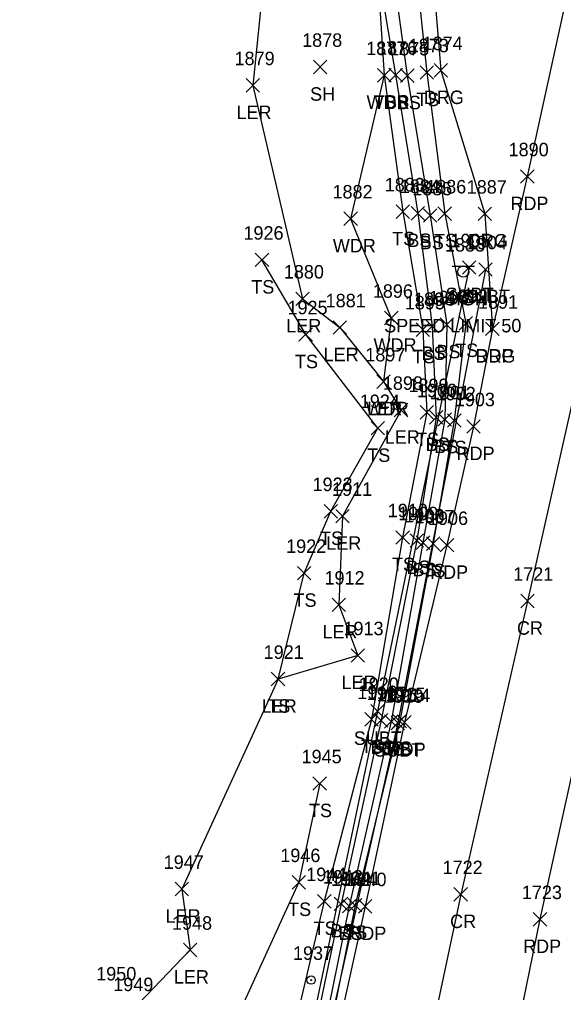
# Model space of a CAD drawing. Extents: x 1678863 to 1683592, y 407783 to 418211.
# Drawn here: x 1681101.9 to 1681182.6, y 416855.6 to 417000 of the extents above; entities that cross this region are included whole.
import ezdxf

# ---------------------------------------------------------------- set-up
doc = ezdxf.new("R2010")
doc.units = 0
for name, color, linetype in [('L_A', 7, 'Continuous'), ('L_I', 7, 'Continuous'), ('L_TIC', 7, 'Continuous'), ('LARO', 7, 'Continuous'), ('LAWA', 7, 'Continuous'), ('LELB', 7, 'Continuous'), ('P_A', 7, 'Continuous'), ('P_I', 7, 'Continuous'), ('P_TIC', 7, 'Continuous'), ('PET', 7, 'Continuous'), ('PRC', 7, 'Continuous'), ('R_A', 7, 'Continuous'), ('R_I', 7, 'Continuous'), ('R_TIC', 7, 'Continuous'), ('RDG', 7, 'Continuous'), ('S_A', 7, 'Continuous'), ('S_C', 7, 'Continuous'), ('S_I', 7, 'Continuous'), ('SSGN', 7, 'Continuous'), ('U_A', 7, 'Continuous'), ('U_I', 7, 'Continuous'), ('U_TIC', 7, 'Continuous'), ('UPGW', 7, 'Continuous'), ('UT', 7, 'Continuous')]:
    doc.layers.add(name, color=color, linetype=linetype)

msp = doc.modelspace()

# ---------------------------------------------------------------- linework, layer by layer
at = {"layer": 'L_TIC'}
for points in [[(1681145.51, 416991.95), (1681147.51, 416993.95)], [(1681147.51, 416991.95), (1681145.51, 416993.95)], [(1681155.02, 416990.73), (1681157.02, 416992.73)], [(1681157.02, 416990.73), (1681155.02, 416992.73)], [(1681155.02, 416990.73), (1681157.02, 416992.73)], [(1681157.02, 416990.73), (1681155.02, 416992.73)], [(1681156.7, 416990.78), (1681158.7, 416992.78)], [(1681158.7, 416990.78), (1681156.7, 416992.78)], [(1681158.43, 416990.68), (1681160.43, 416992.68)], [(1681160.43, 416990.68), (1681158.43, 416992.68)], [(1681161.34, 416991.15), (1681163.34, 416993.15)], [(1681163.34, 416991.15), (1681161.34, 416993.15)], [(1681135.49, 416989.23), (1681137.49, 416991.23)], [(1681137.49, 416989.23), (1681135.49, 416991.23)], [(1681157.77, 416970.49), (1681159.77, 416972.49)], [(1681159.77, 416970.49), (1681157.77, 416972.49)], [(1681150.02, 416969.44), (1681152.02, 416971.44)], [(1681152.02, 416969.44), (1681150.02, 416971.44)], [(1681160, 416970.24), (1681162, 416972.24)], [(1681162, 416970.24), (1681160, 416972.24)], [(1681161.84, 416969.91), (1681163.84, 416971.91)], [(1681163.84, 416969.91), (1681161.84, 416971.91)], [(1681163.98, 416970.19), (1681165.98, 416972.19)], [(1681165.98, 416970.19), (1681163.98, 416972.19)], [(1681136.86, 416963.33), (1681138.86, 416965.33)], [(1681138.86, 416963.33), (1681136.86, 416965.33)], [(1681142.88, 416957.56), (1681144.88, 416959.56)], [(1681144.88, 416957.56), (1681142.88, 416959.56)], [(1681156.06, 416954.7), (1681158.06, 416956.7)], [(1681158.06, 416954.7), (1681156.06, 416956.7)], [(1681148.43, 416953.29), (1681150.43, 416955.29)], [(1681150.43, 416953.29), (1681148.43, 416955.29)], [(1681160.75, 416952.98), (1681162.75, 416954.98)], [(1681162.75, 416952.98), (1681160.75, 416954.98)], [(1681162.11, 416953.48), (1681164.11, 416955.48)], [(1681164.11, 416953.48), (1681162.11, 416955.48)], [(1681164.31, 416953.72), (1681166.31, 416955.72)], [(1681166.31, 416953.72), (1681164.31, 416955.72)], [(1681167.13, 416953.91), (1681169.13, 416955.91)], [(1681169.13, 416953.91), (1681167.13, 416955.91)], [(1681143.35, 416952.25), (1681145.35, 416954.25)], [(1681145.35, 416952.25), (1681143.35, 416954.25)], [(1681154.9, 416945.26), (1681156.9, 416947.26)], [(1681156.9, 416945.26), (1681154.9, 416947.26)], [(1681154.9, 416945.26), (1681156.9, 416947.26)], [(1681156.9, 416945.26), (1681154.9, 416947.26)], [(1681157.5, 416941.04), (1681159.5, 416943.04)], [(1681159.5, 416941.04), (1681157.5, 416943.04)], [(1681161.32, 416940.7), (1681163.32, 416942.7)], [(1681163.32, 416940.7), (1681161.32, 416942.7)], [(1681162.72, 416939.95), (1681164.72, 416941.95)], [(1681164.72, 416939.95), (1681162.72, 416941.95)], [(1681163.98, 416939.64), (1681165.98, 416941.64)], [(1681165.98, 416939.64), (1681163.98, 416941.64)], [(1681165.41, 416939.48), (1681167.41, 416941.48)], [(1681167.41, 416939.48), (1681165.41, 416941.48)], [(1681154.07, 416938.34), (1681156.07, 416940.34)], [(1681156.07, 416938.34), (1681154.07, 416940.34)], [(1681147.07, 416926.01), (1681149.07, 416928.01)], [(1681149.07, 416926.01), (1681147.07, 416928.01)], [(1681148.82, 416925.3), (1681150.82, 416927.3)], [(1681150.82, 416925.3), (1681148.82, 416927.3)], [(1681157.74, 416922.13), (1681159.74, 416924.13)], [(1681159.74, 416922.13), (1681157.74, 416924.13)], [(1681159.86, 416921.69), (1681161.86, 416923.69)], [(1681161.86, 416921.69), (1681159.86, 416923.69)], [(1681160.76, 416921.36), (1681162.76, 416923.36)], [(1681162.76, 416921.36), (1681160.76, 416923.36)], [(1681162.26, 416921.21), (1681164.26, 416923.21)], [(1681164.26, 416921.21), (1681162.26, 416923.21)], [(1681143.13, 416916.83), (1681145.13, 416918.83)], [(1681145.13, 416916.83), (1681143.13, 416918.83)], [(1681148.26, 416912.13), (1681150.26, 416914.13)], [(1681150.26, 416912.13), (1681148.26, 416914.13)], [(1681151.08, 416904.62), (1681153.08, 416906.62)], [(1681153.08, 416904.62), (1681151.08, 416906.62)], [(1681139.24, 416901.11), (1681141.24, 416903.11)], [(1681141.24, 416901.11), (1681139.24, 416903.11)], [(1681139.24, 416901.11), (1681141.24, 416903.11)], [(1681141.24, 416901.11), (1681139.24, 416903.11)], [(1681153.13, 416895.13), (1681155.13, 416897.13)], [(1681155.13, 416895.13), (1681153.13, 416897.13)], [(1681154.53, 416894.99), (1681156.53, 416896.99)], [(1681156.53, 416894.99), (1681154.53, 416896.99)], [(1681156.06, 416894.8), (1681158.06, 416896.8)], [(1681158.06, 416894.8), (1681156.06, 416896.8)], [(1681157.3, 416894.85), (1681159.3, 416896.85)], [(1681159.3, 416894.85), (1681157.3, 416896.85)], [(1681145.43, 416885.61), (1681147.43, 416887.61)], [(1681147.43, 416885.61), (1681145.43, 416887.61)], [(1681142.33, 416870.94), (1681144.33, 416872.94)], [(1681144.33, 416870.94), (1681142.33, 416872.94)], [(1681124.96, 416869.94), (1681126.96, 416871.94)], [(1681126.96, 416869.94), (1681124.96, 416871.94)], [(1681146.11, 416868.12), (1681148.11, 416870.12)], [(1681148.11, 416868.12), (1681146.11, 416870.12)], [(1681148.59, 416867.75), (1681150.59, 416869.75)], [(1681150.59, 416867.75), (1681148.59, 416869.75)], [(1681149.8, 416867.4), (1681151.8, 416869.4)], [(1681151.8, 416867.4), (1681149.8, 416869.4)], [(1681150.67, 416867.54), (1681152.67, 416869.54)], [(1681152.67, 416867.54), (1681150.67, 416869.54)], [(1681126.19, 416860.9), (1681128.19, 416862.9)], [(1681128.19, 416860.9), (1681126.19, 416862.9)]]:
    msp.add_lwpolyline(points, dxfattribs=at)
at = {"layer": 'LARO'}
msp.add_lwpolyline([(1681143.9, 417038.15), (1681141.79, 417029.37), (1681138.67, 417011.64), (1681136.49, 416990.23), (1681143.88, 416958.56), (1681149.43, 416954.29), (1681155.9, 416946.26), (1681158.5, 416942.04), (1681149.82, 416926.3), (1681149.26, 416913.13), (1681152.08, 416905.62), (1681140.24, 416902.11), (1681125.96, 416870.94), (1681127.19, 416861.9), (1681118.48, 416852.79), (1681111.58, 416816.94), (1681104.94, 416807.69)], dxfattribs=at)
at = {"layer": 'LAWA'}
msp.add_lwpolyline([(1681135.68, 417093.86), (1681157.07, 417063.56), (1681156.74, 417038.85), (1681154.94, 417007.91), (1681156.02, 416991.73), (1681151.02, 416970.44), (1681157.06, 416955.7), (1681155.9, 416946.26)], dxfattribs=at)
at = {"layer": 'LELB'}
for points in [[(1681138.18, 417105.17), (1681162.38, 417088.37), (1681174.68, 417074.04), (1681173.93, 417064.04), (1681169.68, 417049.05), (1681162.39, 417021.2), (1681160.63, 417008.12), (1681162.34, 416992.15), (1681164.98, 416971.19), (1681168.13, 416954.91), (1681166.41, 416940.48), (1681163.26, 416922.21), (1681158.3, 416895.85), (1681151.67, 416868.54), (1681144.5, 416832.96)], [(1681137.53, 417101.45), (1681158.91, 417081.4), (1681165.5, 417073.11), (1681167.46, 417064.84), (1681166.43, 417063.02), (1681165.59, 417057.99), (1681161.75, 417038.87), (1681157.18, 417007.9), (1681159.43, 416991.68), (1681162.84, 416970.91), (1681165.31, 416954.72), (1681164.98, 416940.64), (1681161.76, 416922.36), (1681157.06, 416895.8), (1681150.8, 416868.4), (1681143.7, 416833.38)], [(1681154.94, 417007.91), (1681157.7, 416991.78), (1681161, 416971.24), (1681163.11, 416954.48), (1681163.72, 416940.95), (1681160.86, 416922.69), (1681155.53, 416895.99), (1681149.59, 416868.75), (1681142.29, 416833.77)], [(1681156.02, 416991.73), (1681158.77, 416971.49), (1681161.75, 416953.98), (1681162.32, 416941.7), (1681158.74, 416923.13), (1681154.13, 416896.13), (1681147.11, 416869.12), (1681139.06, 416835.21), (1681130.14, 416794.31), (1681117.24, 416738.31), (1681106.01, 416695.36), (1681091.21, 416662.1), (1681090.98, 416658.87), (1681087.69, 416633.91), (1681075.38, 416588.29), (1681061.37, 416548.02), (1681048.8, 416510.6), (1681032.11, 416466.02), (1681014.69, 416421.51), (1680996.26, 416391.39), (1680989.28, 416368.73)], [(1681140.24, 416902.11), (1681144.13, 416917.83), (1681148.07, 416927.01), (1681155.07, 416939.34), (1681144.35, 416953.25), (1681137.86, 416964.33)], [(1681146.43, 416886.61), (1681143.33, 416871.94), (1681130.95, 416844.88), (1681121.61, 416796.27)]]:
    msp.add_lwpolyline(points, dxfattribs=at)
at = {"layer": 'P_TIC'}
for points in [[(1681176.25, 416975.71), (1681178.25, 416977.71)], [(1681178.25, 416975.71), (1681176.25, 416977.71)], [(1681171.06, 416953.08), (1681173.06, 416955.08)], [(1681173.06, 416953.08), (1681171.06, 416955.08)], [(1681168.26, 416938.61), (1681170.26, 416940.61)], [(1681170.26, 416938.61), (1681168.26, 416940.61)], [(1681164.32, 416920.98), (1681166.32, 416922.98)], [(1681166.32, 416920.98), (1681164.32, 416922.98)], [(1681176.27, 416912.69), (1681178.27, 416914.69)], [(1681178.27, 416912.69), (1681176.27, 416914.69)], [(1681158.02, 416894.68), (1681160.02, 416896.68)], [(1681160.02, 416894.68), (1681158.02, 416896.68)], [(1681166.36, 416869.15), (1681168.36, 416871.15)], [(1681168.36, 416869.15), (1681166.36, 416871.15)], [(1681152.18, 416867.37), (1681154.18, 416869.37)], [(1681154.18, 416867.37), (1681152.18, 416869.37)], [(1681178.13, 416865.45), (1681180.13, 416867.45)], [(1681180.13, 416865.45), (1681178.13, 416867.45)]]:
    msp.add_lwpolyline(points, dxfattribs=at)
at = {"layer": 'PET'}
for points in [[(1681289.83, 417351.74), (1681280.09, 417307.99), (1681266.45, 417249.58), (1681257.87, 417211.51), (1681248.61, 417172.26), (1681238.57, 417127.88), (1681233.58, 417106.12), (1681224.55, 417062.96), (1681216.45, 417027.83), (1681206.93, 416986.8), (1681197.04, 416946.3), (1681188.87, 416910.72), (1681179.13, 416866.45), (1681171.86, 416831.02)], [(1681252.88, 417321.59), (1681240.32, 417264.66), (1681233.23, 417236.85), (1681222.22, 417184.79), (1681213.64, 417150.53), (1681206.13, 417116.19), (1681201, 417093.9), (1681195.63, 417068.54), (1681190.66, 417041.38), (1681183.7, 417006.36), (1681177.25, 416976.71), (1681172.06, 416954.08), (1681169.26, 416939.61), (1681165.32, 416921.98), (1681159.02, 416895.68), (1681153.18, 416868.37), (1681145.34, 416832.84)]]:
    msp.add_lwpolyline(points, dxfattribs=at)
at = {"layer": 'PRC'}
msp.add_lwpolyline([(1681267.02, 417318.48), (1681254.6, 417262.47), (1681247.74, 417231.59), (1681236.81, 417182.69), (1681230.74, 417156.1), (1681220.79, 417111.33), (1681211.1, 417066.62), (1681203.56, 417032.6), (1681194.37, 416991.08), (1681185.52, 416950.43), (1681177.27, 416913.69), (1681167.36, 416870.15), (1681159.37, 416832.34)], dxfattribs=at)
at = {"layer": 'R_TIC'}
for points in [[(1681163.4, 416991.46), (1681165.4, 416993.46)], [(1681165.4, 416991.46), (1681163.4, 416993.46)], [(1681169.94, 416970.16), (1681171.94, 416972.16)], [(1681171.94, 416970.16), (1681169.94, 416972.16)], [(1681171.06, 416953.08), (1681173.06, 416955.08)], [(1681173.06, 416953.08), (1681171.06, 416955.08)]]:
    msp.add_lwpolyline(points, dxfattribs=at)
at = {"layer": 'RDG'}
msp.add_lwpolyline([(1681175.95, 417082.73), (1681177.24, 417062.96), (1681173.2, 417047.97), (1681164.61, 417020.36), (1681163.11, 417007.97), (1681164.4, 416992.46), (1681170.94, 416971.16), (1681172.06, 416954.08)], dxfattribs=at)
at = {"layer": 'SSGN'}
for p, q in [((1681166.09, 416963.42), (1681169.42, 416963.42)), ((1681167.73, 416962.59), (1681167.73, 416962.59))]:
    msp.add_line(p, q, dxfattribs=at)
msp.add_circle((1681167.73, 416962.59), 0.833, dxfattribs=at)
at = {"layer": 'U_TIC'}
for points in [[(1681167.62, 416962.2), (1681169.62, 416964.2)], [(1681169.62, 416962.2), (1681167.62, 416964.2)], [(1681170.05, 416961.91), (1681172.05, 416963.91)], [(1681172.05, 416961.91), (1681170.05, 416963.91)], [(1681154, 416896.34), (1681156, 416898.34)], [(1681156, 416896.34), (1681154, 416898.34)], [(1681157.03, 416894.59), (1681159.03, 416896.59)], [(1681159.03, 416894.59), (1681157.03, 416896.59)]]:
    msp.add_lwpolyline(points, dxfattribs=at)
at = {"layer": 'UPGW'}
for radius in [0.625, 0.0833]:
    msp.add_circle((1681145.15, 416857.43), radius, dxfattribs=at)
at = {"layer": 'UT'}
for points in [[(1681168.62, 416963.2), (1681155, 416897.34), (1681133.39, 416793.96), (1681117.85, 416732.51), (1681110.75, 416722.26)], [(1681171.05, 416962.91), (1681158.03, 416895.59), (1681135, 416793.29), (1681119.65, 416732.24), (1681111.04, 416721.73)]]:
    msp.add_lwpolyline(points, dxfattribs=at)

# ---------------------------------------------------------------- texts
at = {"layer": 'L_A'}
for s, p in [('SH', (1681145, 416987.95)), ('WDR', (1681153.39, 416986.73)), ('TS', (1681154.43, 416986.73)), ('BS', (1681156.14, 416986.78)), ('BS', (1681157.87, 416986.68)), ('TS', (1681160.75, 416987.15)), ('LER', (1681134.07, 416985.23)), ('TS', (1681157.18, 416966.49)), ('BS', (1681159.44, 416966.24)), ('TS', (1681163.39, 416966.19)), ('WDR', (1681148.38, 416965.44)), ('BS', (1681161.28, 416965.91)), ('TS', (1681136.27, 416959.33)), ('LER', (1681141.46, 416953.56)), ('WDR', (1681154.42, 416950.7)), ('LER', (1681147.01, 416949.29)), ('TS', (1681160.16, 416948.98)), ('BS', (1681161.55, 416949.48)), ('BS', (1681163.75, 416949.72)), ('TS', (1681166.54, 416949.91)), ('TS', (1681142.76, 416948.25)), ('WDR', (1681153.26, 416941.26)), ('LER', (1681153.48, 416941.26)), ('LER', (1681156.08, 416937.04)), ('TS', (1681160.73, 416936.7)), ('BS', (1681162.16, 416935.95)), ('BS', (1681163.42, 416935.64)), ('TS', (1681153.48, 416934.34)), ('TS', (1681164.82, 416935.48)), ('TS', (1681146.48, 416922.01)), ('LER', (1681147.4, 416921.3)), ('TS', (1681157.15, 416918.13)), ('BS', (1681159.3, 416917.69)), ('BS', (1681160.2, 416917.36)), ('TS', (1681161.67, 416917.21)), ('TS', (1681142.54, 416912.83)), ('LER', (1681146.84, 416908.13)), ('LER', (1681149.66, 416900.62)), ('LER', (1681137.82, 416897.11)), ('TS', (1681138.65, 416897.11)), ('TS', (1681152.54, 416891.13)), ('BS', (1681153.97, 416890.99)), ('TS', (1681156.71, 416890.85)), ('BS', (1681155.5, 416890.8)), ('TS', (1681144.84, 416881.61)), ('TS', (1681141.74, 416866.94)), ('LER', (1681123.54, 416865.94)), ('TS', (1681145.52, 416864.12)), ('BS', (1681148.03, 416863.75)), ('BS', (1681149.24, 416863.4)), ('TS', (1681150.08, 416863.54)), ('LER', (1681124.78, 416856.9))]:
    msp.add_text(s, height=2, dxfattribs=at).set_placement(p)
at = {"layer": 'L_I'}
for s, p in [('1878', (1681143.82, 416995.95)), ('1873', (1681159.64, 416995.15)), ('1877', (1681153.33, 416994.73)), ('1877', (1681153.33, 416994.73)), ('1876', (1681154.95, 416994.78)), ('1875', (1681156.74, 416994.68)), ('1879', (1681133.79, 416993.23)), ('1882', (1681148.33, 416973.44)), ('1883', (1681156.08, 416974.49)), ('1884', (1681158.31, 416974.24)), ('1885', (1681160.15, 416973.91)), ('1886', (1681162.23, 416974.19)), ('1926', (1681135.11, 416967.33)), ('1880', (1681141.1, 416961.56)), ('1881', (1681147.31, 416957.29)), ('1896', (1681154.31, 416958.7)), ('1894', (1681160.42, 416957.48)), ('1893', (1681162.62, 416957.72)), ('1892', (1681165.44, 416957.91)), ('1925', (1681141.65, 416956.25)), ('1895', (1681159.06, 416956.98)), ('1897', (1681153.2, 416949.26)), ('1897', (1681153.2, 416949.26)), ('1898', (1681155.81, 416945.04)), ('1899', (1681159.61, 416944.7)), ('1900', (1681160.86, 416943.95)), ('1901', (1681162.77, 416943.64)), ('1902', (1681163.64, 416943.48)), ('1924', (1681152.38, 416942.34)), ('1923', (1681145.37, 416930.01)), ('1911', (1681148.26, 416929.3)), ('1910', (1681156.53, 416926.13)), ('1909', (1681158.08, 416925.69)), ('1908', (1681158.99, 416925.36)), ('1907', (1681160.49, 416925.21)), ('1922', (1681141.44, 416920.83)), ('1912', (1681147.14, 416916.13)), ('1913', (1681149.96, 416908.62)), ('1921', (1681138.11, 416905.11)), ('1921', (1681138.11, 416905.11)), ('1918', (1681152.01, 416899.13)), ('1917', (1681153.41, 416898.99)), ('1916', (1681154.88, 416898.8)), ('1915', (1681156.17, 416898.85)), ('1945', (1681143.74, 416889.61)), ('1946', (1681140.58, 416874.94)), ('1947', (1681123.27, 416873.94)), ('1944', (1681144.42, 416872.12)), ('1943', (1681146.9, 416871.75)), ('1942', (1681148.11, 416871.4)), ('1941', (1681149.55, 416871.54)), ('1948', (1681124.5, 416864.9)), ('1949', (1681115.78, 416855.79))]:
    msp.add_text(s, height=2, dxfattribs=at).set_placement(p)
at = {"layer": 'P_A'}
for s, p in [('RDP', (1681174.74, 416971.71)), ('RDP', (1681169.55, 416949.08)), ('RDP', (1681166.75, 416934.61)), ('RDP', (1681162.81, 416916.98)), ('CR', (1681175.71, 416908.69)), ('RDP', (1681156.51, 416890.68)), ('CR', (1681165.79, 416865.15)), ('RDP', (1681150.67, 416863.37)), ('RDP', (1681176.62, 416861.45))]:
    msp.add_text(s, height=2, dxfattribs=at).set_placement(p)
at = {"layer": 'P_I'}
for s, p in [('1890', (1681174.47, 416979.71)), ('1891', (1681169.93, 416957.08)), ('1903', (1681166.49, 416942.61)), ('1906', (1681162.5, 416924.98)), ('1721', (1681175.15, 416916.69)), ('1914', (1681156.89, 416898.68)), ('1722', (1681164.67, 416873.15)), ('1940', (1681150.4, 416871.37)), ('1723', (1681176.44, 416869.45))]:
    msp.add_text(s, height=2, dxfattribs=at).set_placement(p)
at = {"layer": 'R_A'}
for p in [(1681161.88, 416987.46), (1681168.43, 416966.16), (1681169.55, 416949.08)]:
    msp.add_text('DRG', height=2, dxfattribs=at).set_placement(p)
at = {"layer": 'R_I'}
for s, p in [('1874', (1681161.7, 416995.46)), ('1887', (1681168.25, 416974.16)), ('1891', (1681169.93, 416957.08))]:
    msp.add_text(s, height=2, dxfattribs=at).set_placement(p)
at = {"layer": 'S_A'}
msp.add_text('SIGN', height=2, dxfattribs=at).set_placement((1681164.87, 416957.57))
at = {"layer": 'S_C'}
msp.add_text('SPEED LIMIT 50', height=2, dxfattribs=at).set_placement((1681156, 416953.57))
at = {"layer": 'S_I'}
msp.add_text('1888', height=2, dxfattribs=at).set_placement((1681165.02, 416965.57))
at = {"layer": 'U_A'}
for p in [(1681165.12, 416958.2), (1681167.55, 416957.91), (1681151.49, 416892.34), (1681154.52, 416890.59)]:
    msp.add_text('SUBT', height=2, dxfattribs=at).set_placement(p)
at = {"layer": 'U_I'}
for s, p in [('1905', (1681165.85, 416966.2)), ('1904', (1681168.28, 416965.91)), ('1920', (1681152.22, 416900.34)), ('1919', (1681155.89, 416898.59)), ('1937', (1681142.46, 416860.43)), ('1950', (1681113.25, 416857.37))]:
    msp.add_text(s, height=2, dxfattribs=at).set_placement(p)

doc.saveas('drawing.dxf')
